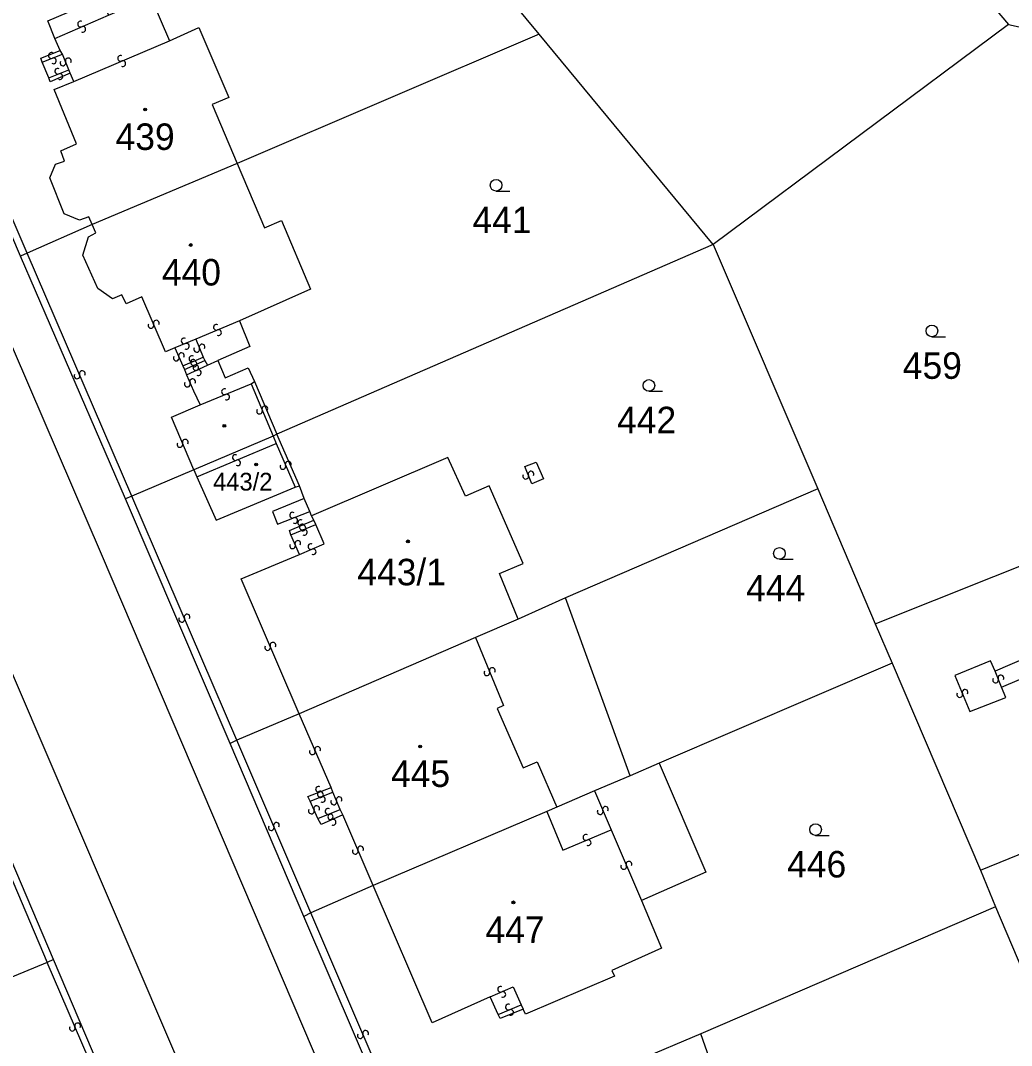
# Model space of a CAD drawing. Extents: x -600391 to -599491, y -1160176 to -1159402.
# Drawn here: x -599955.6 to -599892, y -1160026.6 to -1159960.8 of the extents above; entities that cross this region are included whole.
import ezdxf

# ---------------------------------------------------------------- set-up
doc = ezdxf.new("R2010")
doc.units = 0
for name, color, linetype in [('Level 1', 7, 'Continuous'), ('Level 13', 7, 'Continuous'), ('Level 3', 7, 'Continuous'), ('Level 4', 7, 'Continuous'), ('Level 5', 7, 'Continuous')]:
    doc.layers.add(name, color=color, linetype=linetype)

msp = doc.modelspace()

# ---------------------------------------------------------------- linework, layer by layer
at = {"layer": 'Level 1'}
for points in [[(-599922.31, -1159961.69), (-599928.88, -1159953.75)], [(-599893.91, -1159959), (-599892.18, -1159961.06)], [(-599953.41, -1159961.95), (-599953.86, -1159960.82), (-599950.47, -1159959.37), (-599949.96, -1159960.45)], [(-599949.96, -1159960.45), (-599947.24, -1159959.3), (-599946.05, -1159962.1)], [(-599955.61, -1159975.93), (-599962.28, -1159960.37)], [(-599892.18, -1159961.06), (-599911.14, -1159975.18)], [(-599892.18, -1159961.06), (-599878.25, -1159964.12)], [(-599946.05, -1159962.1), (-599944.17, -1159961.26), (-599942.23, -1159965.74), (-599943.32, -1159966.19), (-599941.71, -1159969.98)], [(-599922.31, -1159961.69), (-599941.71, -1159969.98)], [(-599911.14, -1159975.18), (-599922.31, -1159961.69)], [(-599953.06, -1159962.73), (-599953.41, -1159961.95)], [(-599954.23, -1159963.47), (-599954.32, -1159963.23), (-599953.06, -1159962.73)], [(-599953.79, -1159964.49), (-599954.23, -1159963.47)], [(-599952.43, -1159964.18), (-599953.71, -1159964.74), (-599953.79, -1159964.49)], [(-599952.19, -1159964.71), (-599952.43, -1159964.18)], [(-599951.02, -1159973.89), (-599951.22, -1159973.4), (-599951.83, -1159973.61), (-599952.82, -1159973.21), (-599953.73, -1159970.9), (-599953.37, -1159970.02), (-599952.79, -1159969.82), (-599953.02, -1159969.16), (-599952.03, -1159968.71), (-599953.45, -1159965.24), (-599952.19, -1159964.71)], [(-599941.71, -1159969.98), (-599951.02, -1159973.89)], [(-599941.71, -1159969.98), (-599939.96, -1159974.11), (-599938.85, -1159973.63), (-599936.99, -1159978.05), (-599941.56, -1159980.08)], [(-599951.02, -1159973.89), (-599955.18, -1159975.74)], [(-599911.14, -1159975.18), (-599939.15, -1159987.34)], [(-599911.14, -1159975.18), (-599904.43, -1159990.85)], [(-599955.18, -1159975.74), (-599955.61, -1159975.93)], [(-599948.88, -1159991.51), (-599955.61, -1159975.93)], [(-599941.56, -1159980.08), (-599940.9, -1159981.73), (-599942.94, -1159982.63)], [(-599942.94, -1159982.63), (-599942.47, -1159983.73), (-599941, -1159983.1), (-599940.59, -1159983.98)], [(-599940.59, -1159983.98), (-599939.15, -1159987.34)], [(-599939.4, -1159987.48), (-599944.49, -1159989.63)], [(-599939.15, -1159987.34), (-599939.4, -1159987.48)], [(-599937.7, -1159990.66), (-599939.15, -1159987.34)], [(-599923.66, -1159999.22), (-599924.86, -1159996.29), (-599923.35, -1159995.66), (-599925.53, -1159990.66), (-599927.05, -1159991.33), (-599928.17, -1159988.84), (-599936.93, -1159992.6)], [(-599944.49, -1159989.63), (-599948.46, -1159991.33)], [(-599944.49, -1159989.63), (-599944.29, -1159990.09)], [(-599944.29, -1159990.09), (-599943.06, -1159992.88), (-599937.99, -1159990.76)], [(-599937.99, -1159990.76), (-599937.7, -1159990.66)], [(-599937.4, -1159991.47), (-599937.7, -1159990.66)], [(-599948.46, -1159991.33), (-599948.88, -1159991.51)], [(-599937.04, -1159992.31), (-599937.4, -1159991.47)], [(-599904.43, -1159990.85), (-599920.62, -1159997.85)], [(-599904.43, -1159990.85), (-599900.74, -1159999.53)], [(-599942.16, -1160007.2), (-599948.88, -1159991.51)], [(-599900.74, -1159999.53), (-599881.81, -1159991.97)], [(-599936.93, -1159992.6), (-599937.04, -1159992.31)], [(-599920.62, -1159997.85), (-599923.66, -1159999.22)], [(-599916.48, -1160009.27), (-599920.62, -1159997.85)], [(-599923.66, -1159999.22), (-599926.4, -1160000.41)], [(-599900.74, -1159999.53), (-599899.65, -1160002.04)], [(-599926.4, -1160000.41), (-599937.73, -1160005.3)], [(-599899.65, -1160002.04), (-599914.62, -1160008.47)], [(-599899.65, -1160002.04), (-599893.98, -1160015.34)], [(-599937.73, -1160005.3), (-599941.72, -1160006.99)], [(-599941.72, -1160006.99), (-599942.16, -1160007.2)], [(-599937.42, -1160018.31), (-599942.16, -1160007.2)], [(-599893.98, -1160015.34), (-599875.57, -1160007.85)], [(-599914.62, -1160008.47), (-599916.48, -1160009.27)], [(-599914.62, -1160008.47), (-599911.62, -1160015.47), (-599915.74, -1160017.28)], [(-599916.48, -1160009.27), (-599918.77, -1160010.24)], [(-599918.77, -1160010.24), (-599921.18, -1160011.29)], [(-599953.5, -1160021.06), (-599957.62, -1160011.39)], [(-599921.82, -1160011.57), (-599932.97, -1160016.32)], [(-599921.18, -1160011.29), (-599921.82, -1160011.57)], [(-599893.98, -1160015.34), (-599893.02, -1160017.68)], [(-599932.97, -1160016.32), (-599936.98, -1160018.07)], [(-599925.46, -1160023.46), (-599929.18, -1160025.13), (-599932.97, -1160016.32)], [(-599915.74, -1160017.28), (-599914.45, -1160020.33), (-599917.64, -1160021.78), (-599917.47, -1160022.13), (-599923.2, -1160024.57), (-599923.34, -1160024.26)], [(-599893.02, -1160017.68), (-599911.93, -1160025.84)], [(-599893.02, -1160017.68), (-599887.32, -1160031.07)], [(-599936.98, -1160018.07), (-599937.42, -1160018.31)], [(-599930.73, -1160033.9), (-599937.42, -1160018.31)], [(-599953.5, -1160021.06), (-599953.91, -1160021.26)], [(-599948.07, -1160033.84), (-599953.5, -1160021.06)], [(-599953.91, -1160021.26), (-599961.64, -1160024.45)], [(-599924.95, -1160024.6), (-599925.46, -1160023.46)], [(-599923.34, -1160024.26), (-599924.82, -1160024.86), (-599924.95, -1160024.6)], [(-599911.93, -1160025.84), (-599920.03, -1160029.26), (-599923.13, -1160030.63)], [(-599905.23, -1160041.29), (-599905.74, -1160040.1), (-599906.76, -1160040.56), (-599911.93, -1160025.84)]]:
    msp.add_lwpolyline(points, dxfattribs=at)
at = {"layer": 'Level 13'}
for centre, start, end in [((-599951.762, -1159961.03), 60.8713, 292.9693), ((-599951.617, -1159961.369), 240.65684, 113.24684), ((-599953.634, -1159963.047), 58.11881, 290.21681), ((-599949.191, -1159963.23), 60.40218, 292.50018), ((-599953.506, -1159963.392), 237.90436, 110.49436), ((-599952.892, -1159963.526), 148.87417, 20.97216), ((-599952.548, -1159963.393), 328.65971, 201.24971), ((-599949.049, -1159963.57), 240.18772, 112.77772), ((-599953.229, -1159964.059), 60.02463, 292.12262), ((-599953.09, -1159964.4), 239.81017, 112.40017), ((-599947.24, -1159980.371), 150.6692, 22.76719), ((-599946.901, -1159980.228), 330.45474, 203.04474), ((-599943.04, -1159980.49), 59.76366, 292.35366), ((-599942.901, -1159980.831), 239.97812, 112.07612), ((-599945.112, -1159981.371), 60.35687, 292.94687), ((-599944.969, -1159981.71), 240.57133, 112.66932), ((-599943.959, -1159981.761), 329.85217, 201.95016), ((-599945.281, -1159982.316), 331.47497, 203.57296), ((-599944.3, -1159981.9), 149.63771, 22.22771), ((-599945.618, -1159982.464), 151.26051, 23.85051), ((-599944.61, -1159982.509), 60.30483, 292.40283), ((-599944.512, -1159982.75), 60.88729, 292.98529), ((-599944.469, -1159982.85), 240.09038, 112.68038), ((-599944.356, -1159983.072), 62.36604, 294.46404), ((-599944.367, -1159983.089), 240.67283, 113.26283), ((-599951.99, -1159983.611), 150.69098, 22.78897), ((-599951.651, -1159983.468), 330.47652, 203.06652), ((-599944.203, -1159983.407), 242.15158, 114.74158), ((-599944.898, -1159984.134), 151.17338, 23.76338), ((-599944.561, -1159983.986), 331.38784, 203.48583), ((-599942.519, -1159984.629), 59.74408, 291.84208), ((-599942.381, -1159984.971), 239.52963, 112.11963), ((-599939.929, -1159985.73), 330.13774, 202.23574), ((-599940.27, -1159985.87), 149.92329, 22.51329), ((-599945.381, -1159988.01), 150.30483, 22.40283), ((-599945.04, -1159987.869), 330.09038, 202.68038), ((-599941.82, -1159988.849), 60.27178, 292.36977), ((-599941.679, -1159989.19), 240.05732, 112.64732), ((-599938.769, -1159989.422), 150.38139, 22.97139), ((-599938.43, -1159989.279), 330.59584, 202.69384), ((-599923.181, -1159990.048), 149.70139, 21.79939), ((-599922.839, -1159989.911), 329.48693, 202.07693), ((-599938.145, -1159992.548), 58.64982, 290.74782), ((-599938.014, -1159992.892), 238.43536, 111.02536), ((-599937.629, -1159993.029), 59.86291, 291.96091), ((-599937.528, -1159993.309), 59.66332, 291.76131), ((-599937.49, -1159993.37), 239.64846, 112.23846), ((-599937.391, -1159993.651), 239.44886, 112.03886), ((-599938.149, -1159994.513), 151.16757, 23.26557), ((-599937.811, -1159994.366), 330.95311, 203.54311), ((-599936.973, -1159994.561), 61.1343, 293.2323), ((-599936.827, -1159994.899), 240.91985, 113.50985), ((-599945.26, -1159999.231), 150.65958, 22.75758), ((-599944.921, -1159999.088), 330.44513, 203.03513), ((-599939.75, -1160001.041), 150.56334, 22.66134), ((-599939.41, -1160000.898), 330.34888, 202.93888), ((-599925.671, -1160002.659), 149.4789, 22.0689), ((-599925.329, -1160002.522), 329.69336, 201.79136), ((-599893.013, -1160003.124), 148.11144, 20.20944), ((-599892.668, -1160002.996), 327.89699, 200.48699), ((-599895.31, -1160004.06), 149.84825, 22.43825), ((-599894.969, -1160003.92), 330.06271, 202.1607), ((-599936.88, -1160007.732), 150.8491, 22.9471), ((-599936.541, -1160007.587), 330.63465, 203.22465), ((-599936.486, -1160010.138), 58.77254, 290.87054), ((-599936.367, -1160010.448), 59.17414, 291.27214), ((-599936.354, -1160010.482), 238.55809, 111.14809), ((-599936.602, -1160011.385), 331.40748, 203.99748), ((-599936.232, -1160010.791), 238.95969, 111.54969), ((-599935.5, -1160010.952), 150.94744, 23.04544), ((-599935.161, -1160010.807), 330.73298, 203.32298), ((-599936.939, -1160011.534), 151.62194, 23.71994), ((-599935.869, -1160011.559), 59.79316, 291.89116), ((-599935.694, -1160011.921), 61.04478, 293.63478), ((-599935.731, -1160011.9), 239.57871, 112.16871), ((-599918.399, -1160011.572), 150.43947, 23.02947), ((-599918.06, -1160011.429), 330.65392, 202.75192), ((-599939.52, -1160012.601), 150.53387, 22.63186), ((-599939.18, -1160012.458), 330.31941, 202.90941), ((-599935.547, -1160012.259), 241.25923, 113.35723), ((-599919.31, -1160013.229), 60.12371, 292.22171), ((-599933.781, -1160013.978), 330.40255, 202.99255), ((-599919.17, -1160013.57), 239.90925, 112.49925), ((-599934.12, -1160014.121), 150.617, 22.715), ((-599916.889, -1160015.092), 150.44839, 23.03839), ((-599916.55, -1160014.949), 330.66285, 202.76085), ((-599924.792, -1160022.97), 60.75796, 292.85595), ((-599924.648, -1160023.309), 240.5435, 113.1335), ((-599924.291, -1160024.12), 60.57133, 292.66932), ((-599924.148, -1160024.459), 240.35687, 112.94687), ((-599952.29, -1160025.471), 150.69648, 22.79448), ((-599951.951, -1160025.328), 330.48202, 203.07202), ((-599933.461, -1160025.808), 330.37458, 202.96458), ((-599933.8, -1160025.951), 150.58903, 22.68703)]:
    msp.add_arc(centre, 0.184, start, end, dxfattribs=at)
at = {"layer": 'Level 3'}
for points in [[(-599955.18, -1159975.74), (-599961.73, -1159960.5), (-599938.86, -1159941.7)], [(-599916.7, -1160066.63), (-599917.11, -1160066.76), (-599917.67, -1160067), (-599918.32, -1160067.07), (-599918.8, -1160066.99), (-599919.27, -1160066.8), (-599919.69, -1160066.51), (-599919.99, -1160066.19), (-599936.81, -1160026.95), (-599950.41, -1159995.05), (-599964.44, -1159962.51), (-599964.64, -1159961.64), (-599964.57, -1159960.81), (-599964.41, -1159960.23), (-599964.11, -1159959.66), (-599963.69, -1159959.11), (-599963.03, -1159958.57)], [(-599953.41, -1159961.95), (-599949.96, -1159960.45)], [(-599952.19, -1159964.71), (-599946.05, -1159962.1)], [(-599954.23, -1159963.47), (-599952.91, -1159962.97)], [(-599952.91, -1159962.97), (-599953.06, -1159962.73)], [(-599952.52, -1159963.96), (-599952.91, -1159962.97)], [(-599953.79, -1159964.49), (-599952.52, -1159963.96)], [(-599952.43, -1159964.18), (-599952.52, -1159963.96)], [(-599932.07, -1160071.24), (-599930.91, -1160071.01), (-599929.76, -1160070.79), (-599929.09, -1160070.48), (-599928.67, -1160069.97), (-599928.31, -1160069.23), (-599928.2, -1160068.62), (-599928.16, -1160067.74), (-599944.31, -1160030.32), (-599957.81, -1159998.89), (-599969.74, -1159971.09), (-599971.59, -1159969.36), (-599973.79, -1159968.78), (-599975.69, -1159969.42)], [(-599945.7, -1159981.82), (-599946.31, -1159982.06), (-599947.83, -1159978.53), (-599948.84, -1159978.98), (-599949.1, -1159978.41), (-599949.7, -1159978.67), (-599950.65, -1159978), (-599951.62, -1159975.86), (-599951.26, -1159974.68), (-599950.78, -1159974.44), (-599951.02, -1159973.89)], [(-599948.46, -1159991.33), (-599955.18, -1159975.74)], [(-599941.56, -1159980.08), (-599944.37, -1159981.25)], [(-599944.37, -1159981.25), (-599945.7, -1159981.82)], [(-599944.37, -1159981.25), (-599943.89, -1159982.41)], [(-599945.7, -1159981.82), (-599945.19, -1159982.96)], [(-599945.19, -1159982.96), (-599943.89, -1159982.41)], [(-599945.09, -1159983.2), (-599943.78, -1159982.63)], [(-599943.89, -1159982.41), (-599943.78, -1159982.63)], [(-599943.78, -1159982.63), (-599943.62, -1159982.93)], [(-599943.62, -1159982.93), (-599942.94, -1159982.63)], [(-599945.19, -1159982.96), (-599945.09, -1159983.2)], [(-599945.09, -1159983.2), (-599944.95, -1159983.55)], [(-599944.95, -1159983.55), (-599943.62, -1159982.93)], [(-599944.95, -1159983.55), (-599944.5, -1159984.56), (-599944.09, -1159985.47)], [(-599944.09, -1159985.47), (-599940.81, -1159984.12)], [(-599940.81, -1159984.12), (-599940.59, -1159983.98)], [(-599940.81, -1159984.12), (-599939.4, -1159987.48)], [(-599944.49, -1159989.63), (-599945.92, -1159986.25), (-599944.09, -1159985.47)], [(-599939.4, -1159987.48), (-599939.2, -1159987.94)], [(-599944.29, -1159990.09), (-599939.2, -1159987.94)], [(-599939.2, -1159987.94), (-599937.99, -1159990.76)], [(-599923.24, -1159989.42), (-599922.5, -1159989.14), (-599922.04, -1159990.21), (-599922.78, -1159990.54), (-599923.24, -1159989.42)], [(-599941.72, -1160006.99), (-599948.46, -1159991.33)], [(-599937.4, -1159991.47), (-599939.43, -1159992.31), (-599939.12, -1159993.12), (-599937.04, -1159992.31)], [(-599936.78, -1159992.88), (-599936.93, -1159992.6)], [(-599938.26, -1159993.81), (-599938.35, -1159993.53), (-599936.78, -1159992.88)], [(-599938.26, -1159993.81), (-599936.65, -1159993.15)], [(-599937.7, -1159995.08), (-599936.11, -1159994.38), (-599936.65, -1159993.15)], [(-599936.65, -1159993.15), (-599936.78, -1159992.88)], [(-599937.7, -1159995.08), (-599938.26, -1159993.81)], [(-599937.73, -1160005.3), (-599941.44, -1159996.64), (-599937.7, -1159995.08)], [(-599926.4, -1160000.41), (-599924.61, -1160004.77), (-599925.01, -1160004.95), (-599923.35, -1160008.77), (-599922.44, -1160008.37), (-599921.18, -1160011.29)], [(-599889.91, -1160001.22), (-599893.03, -1160002.55)], [(-599893.03, -1160002.55), (-599893.33, -1160001.89), (-599895.63, -1160002.83), (-599894.66, -1160005.15), (-599892.35, -1160004.26), (-599892.64, -1160003.58)], [(-599892.64, -1160003.58), (-599893.03, -1160002.55)], [(-599892.64, -1160003.58), (-599889.46, -1160002.23)], [(-599935.68, -1160010.02), (-599937.73, -1160005.3)], [(-599936.98, -1160018.07), (-599941.72, -1160006.99)], [(-599937.02, -1160010.91), (-599937.16, -1160010.6), (-599935.68, -1160010.02)], [(-599937.02, -1160010.91), (-599935.57, -1160010.33)], [(-599935.57, -1160010.33), (-599935.68, -1160010.02)], [(-599935.09, -1160011.43), (-599935.57, -1160010.33)], [(-599918.77, -1160010.24), (-599917.69, -1160012.75)], [(-599936.52, -1160012.02), (-599937.02, -1160010.91)], [(-599958.04, -1160011.56), (-599953.91, -1160021.26)], [(-599936.52, -1160012.02), (-599935.09, -1160011.43)], [(-599934.92, -1160011.78), (-599936.32, -1160012.4), (-599936.52, -1160012.02)], [(-599934.92, -1160011.78), (-599935.09, -1160011.43)], [(-599932.97, -1160016.32), (-599934.92, -1160011.78)], [(-599921.82, -1160011.57), (-599920.79, -1160014.05), (-599917.69, -1160012.75)], [(-599917.69, -1160012.75), (-599915.74, -1160017.28)], [(-599930.28, -1160033.69), (-599936.98, -1160018.07)], [(-599950.34, -1160029.54), (-599953.91, -1160021.26)], [(-599925.46, -1160023.46), (-599923.98, -1160022.82), (-599923.48, -1160023.97)], [(-599924.95, -1160024.6), (-599923.48, -1160023.97)], [(-599923.48, -1160023.97), (-599923.34, -1160024.26)]]:
    msp.add_lwpolyline(points, dxfattribs=at)
at = {"layer": 'Level 5'}
for p, q in [((-599925.08, -1159971.75), (-599924.205, -1159971.75)), ((-599897.1, -1159981.1), (-599896.225, -1159981.1)), ((-599915.27, -1159984.6), (-599914.395, -1159984.6)), ((-599906.89, -1159995.38), (-599906.015, -1159995.38)), ((-599904.57, -1160013.1), (-599903.695, -1160013.1))]:
    msp.add_line(p, q, dxfattribs=at)
for centre, radius in [((-599947.61, -1159966.51), 0.09), ((-599947.61, -1159966.51), 0.0521), ((-599925.08, -1159971.375), 0.375), ((-599944.69, -1159975.21), 0.09), ((-599944.69, -1159975.21), 0.0521), ((-599897.1, -1159980.725), 0.375), ((-599915.27, -1159984.225), 0.375), ((-599942.53, -1159986.81), 0.09), ((-599942.53, -1159986.81), 0.0521), ((-599940.49, -1159989.3), 0.09), ((-599940.49, -1159989.3), 0.0521), ((-599930.74, -1159994.23), 0.09), ((-599930.74, -1159994.23), 0.0521), ((-599906.89, -1159995.005), 0.375), ((-599929.96, -1160007.39), 0.09), ((-599929.96, -1160007.39), 0.0521), ((-599904.57, -1160012.725), 0.375), ((-599923.97, -1160017.4), 0.09), ((-599923.97, -1160017.4), 0.0521)]:
    msp.add_circle(centre, radius, dxfattribs=at)

# ---------------------------------------------------------------- texts
at = {"layer": 'Level 4'}
for s, height, p in [('439', 1.7, (-599949.511, -1159969.11)), ('441', 1.7, (-599926.597, -1159974.45)), ('440', 1.7, (-599946.538, -1159977.81)), ('459', 1.7, (-599898.966, -1159983.8)), ('442', 1.7, (-599917.309, -1159987.29)), ('443/2', 1.14, (-599943.254, -1159990.97)), ('443/1', 1.7, (-599933.989, -1159997.05)), ('444', 1.7, (-599909.024, -1159998.08)), ('445', 1.7, (-599931.826, -1160009.99)), ('446', 1.7, (-599906.394, -1160015.8)), ('447', 1.7, (-599925.759, -1160020))]:
    msp.add_text(s, height=height, dxfattribs=at).set_placement(p)

doc.saveas('drawing.dxf')
